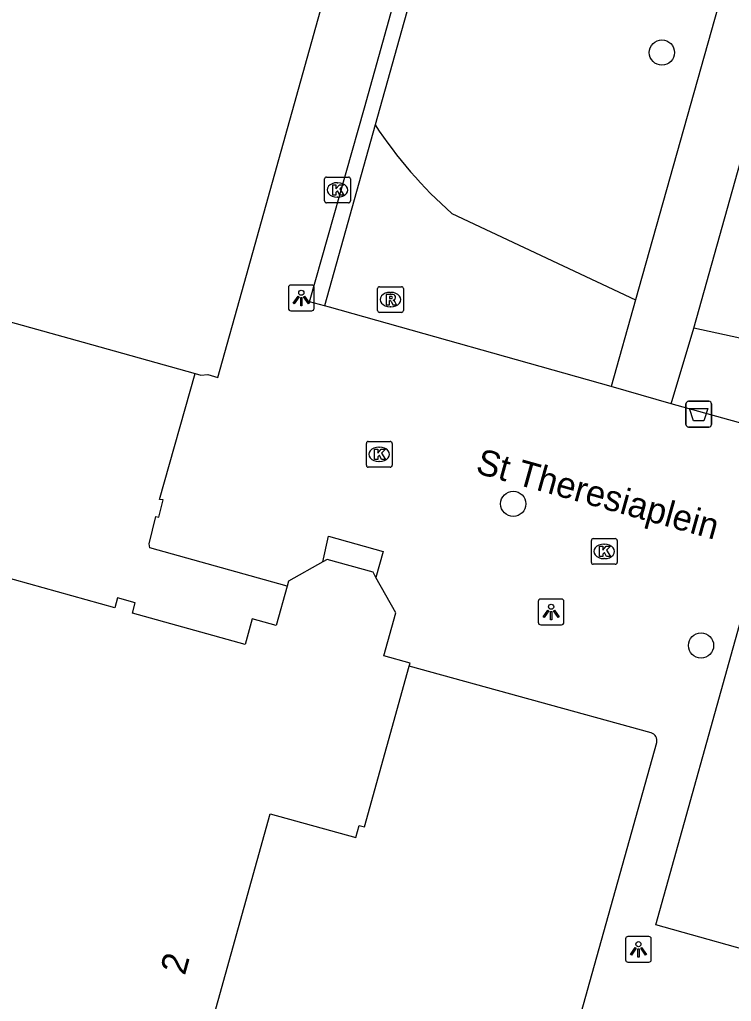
# Model space of a CAD drawing. Extents: x 158087 to 159494, y 382905 to 383981.
# Drawn here: x 158671.19 to 158698.79, y 383259.48 to 383297.57 of the extents above; entities that cross this region are included whole.
import ezdxf

# ---------------------------------------------------------------- set-up
doc = ezdxf.new("R2010")
doc.units = 0
for name, color, linetype in [('IMGEO_Afvalbak', 7, 'Continuous'), ('IMGEO_Boom', 7, 'Continuous'), ('IMGEO_Groenvoorziening', 7, 'Continuous'), ('IMGEO_Kolk', 7, 'Continuous'), ('IMGEO_Lichtpunt', 7, 'Continuous'), ('IMGEO_Openbare_ruimte_label', 7, 'Continuous'), ('IMGEO_Pand', 7, 'Continuous'), ('IMGEO_Pand_nummerreeks', 7, 'Continuous'), ('IMGEO_Rioolput', 7, 'Continuous'), ('IMGEO_Voetpad_open', 7, 'Continuous')]:
    doc.layers.add(name, color=color, linetype=linetype)

msp = doc.modelspace()

# ---------------------------------------------------------------- linework, layer by layer
at = {"layer": 'IMGEO_Afvalbak'}
for p, q in [((158697.133, 383282.762), (158697.923, 383282.762)), ((158697.923, 383282.762), (158697.133, 383282.762)), ((158697.033, 383281.862), (158697.033, 383282.662)), ((158697.033, 383282.662), (158697.033, 383281.862)), ((158698.023, 383282.662), (158698.023, 383281.862)), ((158698.023, 383281.862), (158698.023, 383282.662)), ((158697.923, 383281.762), (158697.133, 383281.762)), ((158697.133, 383281.762), (158697.923, 383281.762))]:
    msp.add_line(p, q, dxfattribs=at)
msp.add_lwpolyline([(158697.176, 383282.476), (158697.88, 383282.476), (158697.731, 383282.006), (158697.325, 383282.006), (158697.176, 383282.476)], dxfattribs=at)
for centre, start, end in [((158697.133, 383282.662), 90, 180), ((158697.133, 383282.662), 90, 180), ((158697.923, 383282.662), 0, 90), ((158697.923, 383282.662), 360, 90), ((158697.133, 383281.862), 180, 270), ((158697.133, 383281.862), 180, 270), ((158697.923, 383281.862), 270, 0), ((158697.923, 383281.862), 270, 0)]:
    msp.add_arc(centre, 0.1, start, end, dxfattribs=at)
at = {"layer": 'IMGEO_Boom'}
for centre in [(158696.102, 383296.29), (158690.335, 383278.783), (158697.618, 383273.285)]:
    msp.add_circle(centre, 0.489, dxfattribs=at)
at = {"layer": 'IMGEO_Groenvoorziening'}
for points in [[(158693.404, 383323.589), (158684.98, 383293.485)], [(158684.98, 383293.485), (158683.014, 383286.461)], [(158687.958, 383290.048), (158695.081, 383286.692)], [(158701.326, 383284.735), (158697.345, 383285.602)]]:
    msp.add_lwpolyline(points, dxfattribs=at)
msp.add_arc((158698.91, 383302.546), 16.618, 213.0429, 228.7719, dxfattribs=at)
at = {"layer": 'IMGEO_Kolk'}
for p, q in [((158683.014, 383290.534), (158683.014, 383291.386)), ((158683.089, 383291.46), (158683.941, 383291.46)), ((158683.502, 383291.24), (158683.527, 383291.24)), ((158684.015, 383291.386), (158684.015, 383290.534)), ((158683.941, 383290.46), (158683.089, 383290.46)), ((158683.525, 383290.68), (158683.5, 383290.68)), ((158684.636, 383280.277), (158684.636, 383281.129)), ((158684.711, 383281.203), (158685.563, 383281.203)), ((158685.124, 383280.983), (158685.149, 383280.983)), ((158685.637, 383281.129), (158685.637, 383280.277)), ((158685.563, 383280.203), (158684.711, 383280.203)), ((158685.147, 383280.423), (158685.122, 383280.423)), ((158693.439, 383277.436), (158694.291, 383277.436)), ((158693.364, 383276.51), (158693.364, 383277.362)), ((158693.852, 383277.216), (158693.877, 383277.216)), ((158694.365, 383277.362), (158694.365, 383276.51)), ((158694.291, 383276.436), (158693.439, 383276.436)), ((158693.875, 383276.656), (158693.85, 383276.656))]:
    msp.add_line(p, q, dxfattribs=at)
for points in [[(158683.014, 383290.534), (158683.014, 383291.386)], [(158683.089, 383291.46), (158683.941, 383291.46)], [(158683.335, 383291.16), (158683.458, 383291.16), (158683.458, 383291.009), (158683.588, 383291.16), (158683.752, 383291.16), (158683.606, 383291.009), (158683.759, 383290.76), (158683.607, 383290.76), (158683.522, 383290.924), (158683.458, 383290.857), (158683.458, 383290.76), (158683.335, 383290.76), (158683.335, 383291.16)], [(158684.015, 383291.386), (158684.015, 383290.534)], [(158683.941, 383290.46), (158683.089, 383290.46)], [(158684.636, 383280.277), (158684.636, 383281.129)], [(158684.711, 383281.203), (158685.563, 383281.203)], [(158684.957, 383280.903), (158685.08, 383280.903), (158685.08, 383280.752), (158685.21, 383280.903), (158685.374, 383280.903), (158685.228, 383280.752), (158685.381, 383280.503), (158685.229, 383280.503), (158685.144, 383280.667), (158685.08, 383280.6), (158685.08, 383280.503), (158684.957, 383280.503), (158684.957, 383280.903)], [(158685.637, 383281.129), (158685.637, 383280.277)], [(158685.563, 383280.203), (158684.711, 383280.203)], [(158693.439, 383277.436), (158694.291, 383277.436)], [(158693.364, 383276.51), (158693.364, 383277.362)], [(158693.685, 383277.136), (158693.808, 383277.136), (158693.808, 383276.985), (158693.938, 383277.136), (158694.102, 383277.136), (158693.956, 383276.985), (158694.109, 383276.736), (158693.957, 383276.736), (158693.872, 383276.9), (158693.808, 383276.833), (158693.808, 383276.736), (158693.685, 383276.736), (158693.685, 383277.136)], [(158694.365, 383277.362), (158694.365, 383276.51)], [(158694.291, 383276.436), (158693.439, 383276.436)]]:
    msp.add_lwpolyline(points, dxfattribs=at)
for centre, start, end in [((158683.091, 383291.384), 91.552, 178.448), ((158683.091, 383291.384), 91.552, 178.448), ((158683.939, 383291.384), 1.552, 88.448), ((158683.939, 383291.384), 1.552, 88.448), ((158683.091, 383290.536), 181.552, 268.448), ((158683.091, 383290.536), 181.552, 268.448), ((158683.939, 383290.536), 271.552, 358.448), ((158683.939, 383290.536), 271.552, 358.448), ((158684.713, 383281.127), 91.552, 178.448), ((158684.713, 383281.127), 91.552, 178.448), ((158685.561, 383281.127), 1.552, 88.448), ((158685.561, 383281.127), 1.552, 88.448), ((158684.713, 383280.279), 181.552, 268.448), ((158684.713, 383280.279), 181.552, 268.448), ((158685.561, 383280.279), 271.552, 358.448), ((158685.561, 383280.279), 271.552, 358.448), ((158693.441, 383277.36), 91.552, 178.448), ((158693.441, 383277.36), 91.552, 178.448), ((158694.289, 383277.36), 1.552, 88.448), ((158694.289, 383277.36), 1.552, 88.448), ((158693.441, 383276.512), 181.552, 268.448), ((158693.441, 383276.512), 181.552, 268.448), ((158694.289, 383276.512), 271.552, 358.448), ((158694.289, 383276.512), 271.552, 358.448)]:
    msp.add_arc(centre, 0.0765, start, end, dxfattribs=at)
for centre, major_axis, ratio, start_param, end_param in [((158683.501, 383290.96), (-0.387, 0.002), 0.722429, 4.712389, 7.853982), ((158683.526, 383290.96), (-0.39, 0.002), 0.717154, 1.570796, 4.712389), ((158685.123, 383280.703), (-0.387, 0.002), 0.722429, 4.712389, 7.853982), ((158685.148, 383280.703), (-0.39, 0.002), 0.717154, 1.570796, 4.712389), ((158693.851, 383276.936), (-0.387, 0.002), 0.722429, 4.712389, 7.853982), ((158693.876, 383276.936), (-0.39, 0.002), 0.717154, 1.570796, 4.712389)]:
    msp.add_ellipse(centre, major_axis=major_axis, ratio=ratio, start_param=start_param, end_param=end_param, dxfattribs=at)
at = {"layer": 'IMGEO_Lichtpunt'}
for p, q in [((158681.614, 383287.173), (158681.614, 383286.366)), ((158681.614, 383287.173), (158681.614, 383286.366)), ((158682.516, 383287.268), (158681.708, 383287.268)), ((158682.516, 383287.268), (158681.708, 383287.268)), ((158682.61, 383286.366), (158682.61, 383287.173)), ((158682.61, 383286.366), (158682.61, 383287.173)), ((158681.708, 383286.272), (158682.516, 383286.272)), ((158681.708, 383286.272), (158682.516, 383286.272)), ((158691.304, 383274.993), (158691.304, 383274.186)), ((158691.304, 383274.993), (158691.304, 383274.186)), ((158692.206, 383275.088), (158691.398, 383275.088)), ((158692.206, 383275.088), (158691.398, 383275.088)), ((158692.3, 383274.186), (158692.3, 383274.993)), ((158692.3, 383274.186), (158692.3, 383274.993)), ((158691.398, 383274.092), (158692.206, 383274.092)), ((158691.398, 383274.092), (158692.206, 383274.092)), ((158694.691, 383261.901), (158694.691, 383261.094)), ((158694.691, 383261.901), (158694.691, 383261.094)), ((158695.593, 383261.996), (158694.785, 383261.996)), ((158695.593, 383261.996), (158694.785, 383261.996)), ((158695.687, 383261.094), (158695.687, 383261.901)), ((158695.687, 383261.094), (158695.687, 383261.901)), ((158694.785, 383261), (158695.593, 383261)), ((158694.785, 383261), (158695.593, 383261))]:
    msp.add_line(p, q, dxfattribs=at)
for points in [[(158681.988, 383286.837), (158682.027, 383286.809), (158681.839, 383286.547), (158681.801, 383286.574), (158681.988, 383286.837)], [(158682.09, 383286.789), (158682.137, 383286.789), (158682.137, 383286.467), (158682.09, 383286.467), (158682.09, 383286.789)], [(158682.2, 383286.809), (158682.238, 383286.836), (158682.425, 383286.574), (158682.386, 383286.546), (158682.2, 383286.809)], [(158691.678, 383274.657), (158691.717, 383274.629), (158691.529, 383274.367), (158691.491, 383274.394), (158691.678, 383274.657)], [(158691.78, 383274.609), (158691.827, 383274.609), (158691.827, 383274.287), (158691.78, 383274.287), (158691.78, 383274.609)], [(158691.89, 383274.629), (158691.928, 383274.656), (158692.115, 383274.394), (158692.076, 383274.366), (158691.89, 383274.629)], [(158695.065, 383261.565), (158695.104, 383261.537), (158694.916, 383261.275), (158694.878, 383261.302), (158695.065, 383261.565)], [(158695.167, 383261.517), (158695.214, 383261.517), (158695.214, 383261.195), (158695.167, 383261.195), (158695.167, 383261.517)], [(158695.277, 383261.537), (158695.315, 383261.564), (158695.502, 383261.302), (158695.463, 383261.274), (158695.277, 383261.537)]]:
    msp.add_lwpolyline(points, dxfattribs=at)
for centre in [(158682.113, 383286.971), (158691.803, 383274.791), (158695.19, 383261.699)]:
    msp.add_circle(centre, 0.0994, dxfattribs=at)
for centre, start, end in [((158681.708, 383287.173), 90, 180), ((158681.708, 383287.173), 90, 180), ((158682.516, 383287.173), 0, 90), ((158682.516, 383287.173), 0, 90), ((158681.708, 383286.366), 180, 270), ((158681.708, 383286.366), 180, 270), ((158682.516, 383286.366), 270, 0), ((158682.516, 383286.366), 270, 360), ((158691.398, 383274.993), 90, 180), ((158691.398, 383274.993), 90, 180), ((158692.206, 383274.993), 0, 90), ((158692.206, 383274.993), 0, 90), ((158691.398, 383274.186), 180, 270), ((158691.398, 383274.186), 180, 270), ((158692.206, 383274.186), 270, 0), ((158692.206, 383274.186), 270, 360), ((158694.785, 383261.901), 90, 180), ((158694.785, 383261.901), 90, 180), ((158695.593, 383261.901), 0, 90), ((158695.593, 383261.901), 0, 90), ((158694.785, 383261.094), 180, 270), ((158694.785, 383261.094), 180, 270), ((158695.593, 383261.094), 270, 0), ((158695.593, 383261.094), 270, 360)]:
    msp.add_arc(centre, 0.0946, start, end, dxfattribs=at)
at = {"layer": 'IMGEO_Pand'}
for points in [[(158678, 383283.841), (158678.221, 383283.779), (158678.481, 383283.799), (158678.871, 383283.687), (158679.892, 383287.337), (158688.941, 383319.671), (158688.547, 383319.792), (158689.781, 383324.188), (158687.448, 383324.971)], [(158667.187, 383286.853), (158673.649, 383285.053), (158678, 383283.841)], [(158682.943, 383276.526), (158681.613, 383275.776), (158681.562, 383275.592)], [(158685.007, 383275.93), (158684.896, 383276.126), (158683.116, 383276.623), (158682.943, 383276.526)], [(158681.562, 383275.592), (158681.134, 383274.057), (158680.208, 383274.315), (158679.931, 383273.322), (158675.56, 383274.542), (158675.671, 383274.939), (158674.981, 383275.131), (158674.874, 383274.747), (158670.432, 383275.986)], [(158686.301, 383272.487), (158686.332, 383272.598), (158685.317, 383272.881), (158685.784, 383274.551), (158685.007, 383275.93)], [(158667.873, 383249.467), (158668.022, 383250), (158668.452, 383250), (158668.535, 383250.276), (158669.514, 383250), (158672.967, 383249.026), (158672.673, 383247.978), (158678.918, 383246.223), (158679.969, 383250), (158680.638, 383252.407), (158680.474, 383252.365), (158677.157, 383253.287), (158680.902, 383266.761), (158684.231, 383265.832), (158684.363, 383266.307), (158684.562, 383266.252), (158686.301, 383272.487)]]:
    msp.add_lwpolyline(points, dxfattribs=at)
at = {"layer": 'IMGEO_Rioolput'}
for p, q in [((158685.074, 383286.281), (158685.074, 383287.133)), ((158685.149, 383287.207), (158686.001, 383287.207)), ((158685.562, 383286.987), (158685.587, 383286.987)), ((158686.075, 383287.133), (158686.075, 383286.281)), ((158686.001, 383286.207), (158685.149, 383286.207)), ((158685.585, 383286.427), (158685.56, 383286.427))]:
    msp.add_line(p, q, dxfattribs=at)
for points in [[(158685.074, 383286.281), (158685.074, 383287.133)], [(158685.149, 383287.207), (158686.001, 383287.207)], [(158686.075, 383287.133), (158686.075, 383286.281)], [(158685.663, 383286.905), (158685.411, 383286.907), (158685.411, 383286.507)], [(158685.411, 383286.507), (158685.535, 383286.507), (158685.535, 383286.669), (158685.546, 383286.669)], [(158685.589, 383286.826), (158685.535, 383286.826), (158685.535, 383286.745)], [(158685.535, 383286.745), (158685.587, 383286.745)], [(158685.593, 383286.64), (158685.664, 383286.507), (158685.804, 383286.507), (158685.739, 383286.633)], [(158686.001, 383286.207), (158685.149, 383286.207)]]:
    msp.add_lwpolyline(points, dxfattribs=at)
for centre, radius, start, end in [((158685.151, 383287.131), 0.0765, 91.552, 178.448), ((158685.151, 383287.131), 0.0765, 91.552, 178.448), ((158685.999, 383287.131), 0.0765, 1.552, 88.448), ((158685.999, 383287.131), 0.0765, 1.552, 88.448), ((158685.545, 383286.616), 0.0533, 26.0293, 88.6989), ((158685.571, 383286.934), 0.19, 274.7715, 282.9687), ((158685.595, 383286.73), 0.0964, 77.0061, 93.1865), ((158685.609, 383286.787), 0.0378, 276.6634, 79.6772), ((158685.662, 383286.795), 0.109, 350.3612, 89.416), ((158685.66, 383286.795), 0.112, 277.5842, 350.9817), ((158685.644, 383286.58), 0.108, 29.5134, 73.7905), ((158685.151, 383286.283), 0.0765, 181.552, 268.448), ((158685.151, 383286.283), 0.0765, 181.552, 268.448), ((158685.999, 383286.283), 0.0765, 271.552, 358.448), ((158685.999, 383286.283), 0.0765, 271.552, 358.448)]:
    msp.add_arc(centre, radius, start, end, dxfattribs=at)
for centre, major_axis, ratio, start_param, end_param in [((158685.561, 383286.707), (-0.387, 0.002), 0.722429, 4.712389, 7.853982), ((158685.586, 383286.707), (-0.39, 0.002), 0.717154, 1.570796, 4.712389)]:
    msp.add_ellipse(centre, major_axis=major_axis, ratio=ratio, start_param=start_param, end_param=end_param, dxfattribs=at)
at = {"layer": 'IMGEO_Voetpad_open'}
for points in [[(158683.014, 383286.461), (158682.436, 383286.623), (158684.564, 383294.149), (158692.698, 383323.292)], [(158695.344, 383314.668), (158698.657, 383299.429), (158698.135, 383297.568)], [(158697.345, 383285.602), (158700.848, 383298.094)], [(158698.135, 383297.568), (158695.081, 383286.692)], [(158695.081, 383286.692), (158694.138, 383283.337)], [(158694.138, 383283.337), (158683.206, 383286.407), (158683.014, 383286.461)], [(158696.463, 383282.664), (158697.345, 383285.602)], [(158681.562, 383275.592), (158676.233, 383277.07), (158676.208, 383277.235), (158676.469, 383278.293), (158676.582, 383278.26), (158676.752, 383278.933), (158676.609, 383278.949), (158678, 383283.841)], [(158696.463, 383282.664), (158694.138, 383283.337)], [(158703.916, 383280.587), (158696.463, 383282.664)], [(158682.943, 383276.526), (158683.169, 383277.526), (158685.291, 383276.933), (158685.007, 383275.93)], [(158699.27, 383274.633), (158704.071, 383273.29), (158700.662, 383261.103), (158695.861, 383262.446), (158699.27, 383274.633)], [(158695.684, 383269.895), (158686.301, 383272.487)], [(158684.36, 383222.181), (158683.873, 383224.31), (158683.323, 383224.573), (158695.899, 383269.524)]]:
    msp.add_lwpolyline(points, dxfattribs=at)
msp.add_arc((158695.601, 383269.599), 0.307, 345.8577, 74.3281, dxfattribs=at)

# ---------------------------------------------------------------- texts
at = {"layer": 'IMGEO_Openbare_ruimte_label'}
msp.add_text('St Theresiaplein', height=1, rotation=344.3931, dxfattribs=at).set_placement((158688.835, 383279.986))
at = {"layer": 'IMGEO_Pand_nummerreeks'}
msp.add_text('2', height=1, rotation=74.4673, dxfattribs=at).set_placement((158677.593, 383260.46))

doc.saveas('drawing.dxf')
